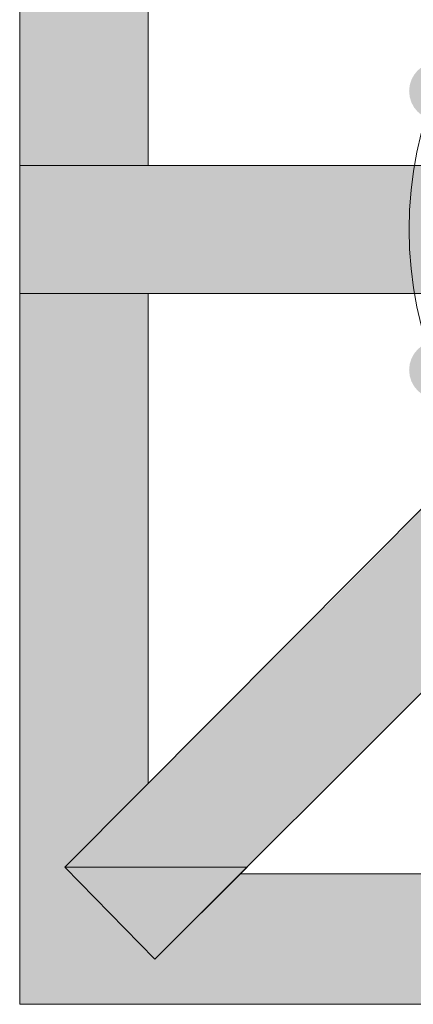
# Model space of a CAD drawing. Extents: x 3940905 to 4145695, y 925352 to 1109797.
# Tile 312 of 656: x 3982897 to 3982986, y 1099759 to 1099982. Entities that reach past the tile are written whole.
import ezdxf

# ---------------------------------------------------------------- set-up
doc = ezdxf.new("R2010")
doc.units = 0
doc.header["$LTSCALE"] = 750
doc.header["$MEASUREMENT"] = 0
doc.layers.add('CKD Equipments', color=252, linetype='CONTINUOUS', lineweight=0)

msp = doc.modelspace()

# ---------------------------------------------------------------- hatches: boundary and pattern name
at = {"layer": 'CKD Equipments', "true_color": 0xffffff}
h = msp.add_hatch(color=7, dxfattribs=at)
h.paths.add_polyline_path([(3982897.45, 1099948.82), (3982926.45, 1100059.23), (3982897.45, 1100059.23)])
h.paths.add_polyline_path([(3982926.45, 1099948.82), (3982897.45, 1099948.82), (3982926.45, 1100059.23)])
at = {"layer": 'CKD Equipments', "true_color": 0x808080}
h = msp.add_hatch(color=8, dxfattribs=at)
edge = h.paths.add_edge_path(flags=16)
edge.add_arc((3982992.09, 1099965.61), 6.61, 0, 360)
h = msp.add_hatch(color=8, dxfattribs=at)
h.paths.add_polyline_path([(3982897.45, 1099919.82), (3982949.35, 1099948.82), (3982897.45, 1099948.82)])
h.paths.add_polyline_path([(3982949.35, 1099919.82), (3982897.45, 1099919.82), (3982949.35, 1099948.82)])
at = {"layer": 'CKD Equipments', "true_color": 0xff0000}
h = msp.add_hatch(color=1, dxfattribs=at)
h.paths.add_polyline_path([(3982949.35, 1099919.82), (3983000.74, 1099948.82), (3982949.35, 1099948.82)])
h.paths.add_polyline_path([(3983000.74, 1099919.82), (3982949.35, 1099919.82), (3983000.74, 1099948.82)])
at = {"layer": 'CKD Equipments', "true_color": 0x808080}
h = msp.add_hatch(color=8, dxfattribs=at)
h.paths.add_polyline_path([(3983000.23, 1099934.06), (3982986.49, 1099946.28), (3983001.24, 1099946.28)])
h.paths.add_polyline_path([(3982985.98, 1099934.06), (3983000.23, 1099934.06), (3982986.49, 1099946.28)])
h = msp.add_hatch(color=8, dxfattribs=at)
h.paths.add_polyline_path([(3983001.24, 1099922.36), (3982985.98, 1099934.06), (3983000.23, 1099934.06)])
h.paths.add_polyline_path([(3982986.49, 1099922.36), (3983001.24, 1099922.36), (3982985.98, 1099934.06)])
at = {"layer": 'CKD Equipments', "true_color": 0xffffff}
h = msp.add_hatch(color=7, dxfattribs=at)
h.paths.add_polyline_path([(3982897.45, 1099808.9), (3982926.45, 1099919.82), (3982897.45, 1099919.82)])
h.paths.add_polyline_path([(3982926.45, 1099808.9), (3982897.45, 1099808.9), (3982926.45, 1099919.82)])
at = {"layer": 'CKD Equipments', "true_color": 0x808080}
h = msp.add_hatch(color=8, dxfattribs=at)
edge = h.paths.add_edge_path(flags=16)
edge.add_arc((3982992.09, 1099902.52), 6.61, 0, 360)
at = {"layer": 'CKD Equipments', "true_color": 0xff0000}
h = msp.add_hatch(color=1, dxfattribs=at)
h.paths.add_polyline_path([(3983021.6, 1099862.83), (3982980.38, 1099862.83), (3983000.74, 1099883.69)])
h.paths.add_polyline_path([(3982970.21, 1099852.65), (3983021.6, 1099862.83), (3982980.38, 1099862.83)])
h.paths.add_polyline_path([(3983011.42, 1099852.65), (3982970.21, 1099852.65), (3983021.6, 1099862.83)])
at = {"layer": 'CKD Equipments', "true_color": 0x808080}
h = msp.add_hatch(color=8, dxfattribs=at)
h.paths.add_polyline_path([(3982990.56, 1099831.79), (3982949.35, 1099831.79), (3982970.21, 1099852.65)])
h.paths.add_polyline_path([(3982907.62, 1099790.07), (3982990.56, 1099831.79), (3982949.35, 1099831.79)])
h.paths.add_polyline_path([(3982948.84, 1099790.07), (3982907.62, 1099790.07), (3982990.56, 1099831.79)])
at = {"layer": 'CKD Equipments', "true_color": 0xff0000}
h = msp.add_hatch(color=1, dxfattribs=at)
h.paths.add_polyline_path([(3982990.56, 1099831.79), (3983011.42, 1099852.65), (3982970.21, 1099852.65)])
h.paths.add_polyline_path([(3983011.42, 1099852.65), (3982990.56, 1099831.79)], flags=16)
at = {"layer": 'CKD Equipments', "true_color": 0xffffff}
h = msp.add_hatch(color=7, dxfattribs=at)
h.paths.add_polyline_path([(3982897.45, 1099790.07), (3982926.45, 1099808.9), (3982897.45, 1099808.9)])
h.paths.add_polyline_path([(3982907.62, 1099790.07), (3982897.45, 1099790.07), (3982926.45, 1099808.9)])
h = msp.add_hatch(color=7, dxfattribs=at)
h.paths.add_polyline_path([(3982897.45, 1099769.21), (3982907.62, 1099790.07), (3982897.45, 1099790.07)])
h.paths.add_polyline_path([(3982927.98, 1099769.21), (3982897.45, 1099769.21), (3982907.62, 1099790.07)])
h = msp.add_hatch(color=7, dxfattribs=at)
h.paths.add_polyline_path([(3982927.98, 1099769.21), (3983057.72, 1099788.54), (3982947.31, 1099788.54)])
h.paths.add_polyline_path([(3983057.72, 1099769.21), (3982927.98, 1099769.21), (3983057.72, 1099788.54)])
h = msp.add_hatch(color=7, dxfattribs=at)
h.paths.add_polyline_path([(3982897.45, 1099759.03), (3983057.72, 1099769.21), (3982897.45, 1099769.21)])
h.paths.add_polyline_path([(3983057.72, 1099759.03), (3982897.45, 1099759.03), (3983057.72, 1099769.21)])

# ---------------------------------------------------------------- linework, layer by layer
at = {"layer": 'CKD Equipments', "color": 8, "true_color": 0x808080}
for p, q in [((3982897.45, 1099759.03), (3982897.45, 1100109.1)), ((3982926.45, 1099948.82), (3982926.45, 1100059.23)), ((3982897.45, 1099919.82), (3982897.45, 1099948.82)), ((3982897.45, 1099948.82), (3983000.74, 1099948.82)), ((3983000.74, 1099919.82), (3982897.45, 1099919.82)), ((3982926.45, 1099808.9), (3982926.45, 1099919.82)), ((3983000.74, 1099883.69), (3982907.62, 1099790.07)), ((3983021.6, 1099862.83), (3982927.98, 1099769.21)), ((3982948.84, 1099790.07), (3982907.62, 1099790.07)), ((3982907.62, 1099790.07), (3982927.98, 1099769.21)), ((3982907.62, 1099790.07), (3982927.98, 1099769.21)), ((3982927.98, 1099769.21), (3982948.84, 1099790.07)), ((3983057.72, 1099788.54), (3982947.31, 1099788.54)), ((3982947.31, 1099788.54), (3983057.72, 1099788.54)), ((3983247.51, 1099759.03), (3982897.45, 1099759.03))]:
    msp.add_line(p, q, dxfattribs=at)
msp.add_circle((3983072.22, 1099934.32), 86.75, dxfattribs=at)
msp.add_solid([(3982927.98, 1099769.21), (3982948.84, 1099790.07), (3982907.62, 1099790.07)], dxfattribs=at)

doc.saveas('drawing.dxf')
